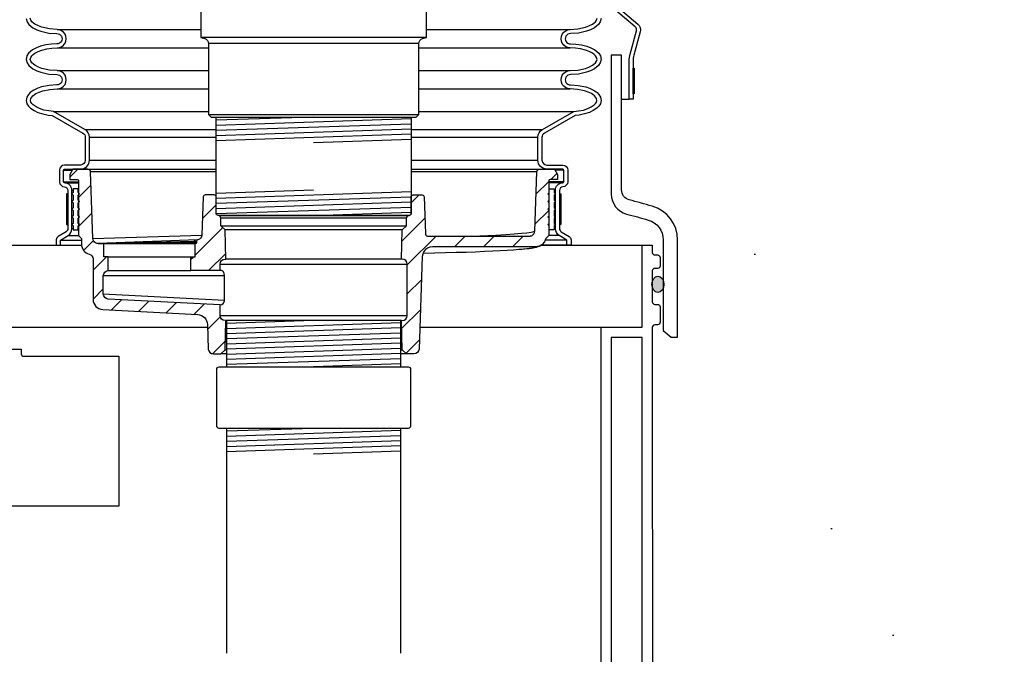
# Model space of a CAD drawing. Extents: x -169 to 6736, y -208 to 3022.
# Tile 516 of 656: x 6082 to 6106, y 395 to 410. Entities that reach past the tile are written whole.
import ezdxf

# ---------------------------------------------------------------- set-up
doc = ezdxf.new("R2010")
doc.units = 0
doc.header["$MEASUREMENT"] = 0
doc.header["$PDSIZE"] = 1
doc.layers.get('DEFPOINTS').update_dxf_attribs({"linetype": 'CONTINUOUS'})
for name, color, linetype in [('ADAPTOR', 3, 'CONTINUOUS'), ('DIM', 3, 'CONTINUOUS'), ('FRP-SUMP', 2, 'CONTINUOUS'), ('GALV-4-PIPE', 4, 'CONTINUOUS'), ('MULTI-PORT-SHROUD', 1, 'CONTINUOUS'), ('MULTI-PORT-SPILL-BUCKET', 1, 'CONTINUOUS'), ('MULTI-PORT-SPILL-BUCKET-HATCH', 7, 'CONTINUOUS'), ('MULTI-PORT-SPILL-BUCKET-SHROUD', 1, 'CONTINUOUS'), ('PEAGRAVEL-HATCH', 3, 'CONTINUOUS'), ('THREADED-ADAPTOR', 4, 'CONTINUOUS')]:
    doc.layers.add(name, color=color, linetype=linetype)
doc.styles.add('SIMPLEX', font='simplex')
doc.dimstyles.new('DIM64', dxfattribs={"dimscale": 64, "dimtxt": 0.09375, "dimasz": 0.09375, "dimexe": 0.0625, "dimexo": 0.0625, "dimgap": 0.046875, "dimtad": 1, "dimdec": 4, "dimzin": 3, "dimdsep": 46, "dimlunit": 4, "dimtxsty": 'SIMPLEX', "dimcen": 0, "dimclrd": 256, "dimclre": 256, "dimclrt": 256, "dimadec": 0, "dimazin": 0, "dimtfac": 1, "dimtdec": 4, "dimtmove": 0, "dimatfit": 3, "dimfxl": 1, "dimfrac": 2, "dimtolj": 1, "dimtzin": 0, "dimarcsym": 0})
pattern_1 = [(45, (-1748.55816, -784.51195), (-0.35355339, 0.35355339), [])]

# ---------------------------------------------------------------- blocks, each defined once
blk = doc.blocks.new('*D71')
at = {"layer": 'DEFPOINTS', "color": 0, "transparency": 16777216}
for p in [(5827.154, 410.007), (6443.911, 410.007), (5827.154, 136.516)]:
    blk.add_point(p, dxfattribs=at)
at = {"layer": 'DIM', "lineweight": -2, "transparency": 16777216}
for p, q in [((5827.154, 406.007), (5827.154, 132.516)), ((6443.911, 406.007), (6443.911, 132.516)), ((6437.911, 136.516), (5833.154, 136.516))]:
    blk.add_line(p, q, dxfattribs=at)
at = {"layer": 'DIM', "transparency": 16777216}
for points in [[(5833.154, 137.516), (5833.154, 135.516), (5827.154, 136.516)], [(6437.911, 137.516), (6437.911, 135.516), (6443.911, 136.516)]]:
    blk.add_solid(points, dxfattribs=at)
at = {"layer": 'DIM', "transparency": 16777216, "insert": (6135.532, 144.087), "char_height": 6, "attachment_point": 5, "style": 'SIMPLEX'}
blk.add_mtext('\\A1;51\'-4 3/4" (F.V. TANK SLAB)', dxfattribs=at)

msp = doc.modelspace()

# ---------------------------------------------------------------- hatches: boundary and pattern name
at = {"layer": 'FRP-SUMP'}
h = msp.add_hatch(color=256, dxfattribs=at)
edge = h.paths.add_edge_path()
edge.add_ellipse((6097.79057, 403.74985), major_axis=(0, 0.2), ratio=0.72085956, start_angle=282.678211, end_angle=431.031832)
edge.add_line((6097.65422, 403.81486), (6097.65422, 403.68484))
edge.add_ellipse((6097.79057, 403.74985), major_axis=(0, 0.2), ratio=0.72085956, start_angle=108.968168, end_angle=257.321789)
edge.add_line((6097.93122, 403.70595), (6097.93122, 403.79374))
at = {"layer": 'MULTI-PORT-SPILL-BUCKET-HATCH', "linetype": 'Continuous'}
h = msp.add_hatch(dxfattribs=at)
h.set_pattern_fill('LINE', color=256, scale=4, angle=45, style=0)
h.set_pattern_definition(pattern_1)
edge = h.paths.add_edge_path()
edge.add_arc((6087.24797, 402.993), 0.125, 180, 270, ccw=False)
edge.add_line((6087.12297, 402.993), (6087.12297, 403.25223))
edge.add_line((6087.12297, 403.25223), (6084.39812, 403.39289))
edge.add_arc((6084.40457, 403.51773), 0.125, 180, 267.044976, ccw=False)
edge.add_line((6084.27957, 403.51773), (6084.27957, 403.96143))
edge.add_arc((6084.40457, 403.96143), 0.125, 94.525391, 180, ccw=False)
edge.add_line((6084.3947, 404.08605), (6084.39462, 404.42521))
edge.add_line((6084.39462, 404.42521), (6084.29342, 404.42521))
edge.add_line((6084.29342, 404.42521), (6084.29342, 404.73841))
edge.add_line((6084.29342, 404.73841), (6084.15492, 404.73841))
edge.add_line((6084.15492, 404.73841), (6084.15492, 404.74374))
edge.add_line((6084.15492, 404.74374), (6084.15492, 404.7448))
edge.add_line((6084.15492, 404.7448), (6084.1219, 404.748))
edge.add_line((6084.1219, 404.748), (6084.09207, 404.75972))
edge.add_line((6084.09207, 404.75972), (6084.06544, 404.77783))
edge.add_line((6084.06544, 404.77783), (6084.04519, 404.8034))
edge.add_line((6084.04519, 404.8034), (6084.03135, 404.83323))
edge.add_line((6084.03135, 404.83323), (6084.02602, 404.86519))
edge.add_line((6084.02602, 404.86519), (6083.96958, 406.49445))
edge.add_arc((6083.90691, 406.49207), 0.06272, 2.173434, 90.189466)
edge.add_line((6083.9067, 406.55479), (6083.53917, 406.55479))
edge.add_line((6083.53917, 406.55479), (6083.46672, 406.43015))
edge.add_line((6083.46672, 406.43015), (6083.46672, 406.3055))
edge.add_line((6083.46672, 406.3055), (6083.64641, 406.3055))
edge.add_arc((6083.64605, 406.2739), 0.03161, -0.643124, 89.356876, ccw=False)
edge.add_line((6083.67766, 406.27354), (6083.67766, 404.93763))
edge.add_line((6083.67766, 404.93763), (6083.74797, 404.86732))
edge.add_line((6083.74797, 404.86732), (6083.74797, 404.72882))
edge.add_arc((6083.99725, 404.72882), 0.24929, 180, 255.438151)
edge.add_arc((6083.90455, 404.36655), 0.12467, -0.457939, 76.061689, ccw=False)
edge.add_line((6084.02922, 404.36555), (6084.02922, 403.38586))
edge.add_arc((6084.27922, 403.38586), 0.25, 180, 266.995515)
edge.add_line((6084.26611, 403.1362), (6086.57989, 403.01476))
edge.add_arc((6086.56679, 402.7651), 0.25, 1.999992, 86.995515, ccw=False)
edge.add_line((6086.81664, 402.77383), (6086.83751, 402.17614))
edge.add_arc((6086.96243, 402.1805), 0.125, 182, 270)
edge.add_line((6086.96243, 402.0555), (6087.14327, 402.0555))
edge.add_line((6087.14327, 402.0555), (6087.24613, 402.15836))
edge.add_line((6087.24613, 402.15836), (6087.26822, 402.868))
h = msp.add_hatch(dxfattribs=at)
h.set_pattern_fill('LINE', color=256, scale=4, angle=45, style=0)
h.set_pattern_definition([(45, (-1884.3607, -756.0172), (-0.35355339, 0.35355339), [])])
edge = h.paths.add_edge_path()
edge.add_line((6095.13072, 404.9382), (6095.06047, 404.868))
edge.add_line((6095.06047, 404.868), (6095.02939, 404.78864))
edge.add_line((6095.02939, 404.78864), (6094.97354, 404.72434))
edge.add_line((6094.97354, 404.72434), (6094.89941, 404.68255))
edge.add_line((6094.89941, 404.68255), (6094.81549, 404.66803))
edge.add_line((6094.81549, 404.66803), (6092.29937, 404.66803))
edge.add_line((6092.29937, 404.66803), (6092.23582, 404.65967))
edge.add_line((6092.23582, 404.65967), (6092.17671, 404.63569))
edge.add_line((6092.17671, 404.63569), (6092.12562, 404.59773))
edge.add_line((6092.12562, 404.59773), (6092.086, 404.54798))
edge.add_line((6092.086, 404.54798), (6092.06006, 404.48979))
edge.add_line((6092.06006, 404.48979), (6092.04953, 404.4266))
edge.add_line((6092.04953, 404.4266), (6091.97094, 402.17614))
edge.add_arc((6091.84601, 402.1805), 0.125, 270, 358, ccw=False)
edge.add_line((6091.84601, 402.0555), (6091.66517, 402.0555))
edge.add_line((6091.66517, 402.0555), (6091.56232, 402.15836))
edge.add_line((6091.56232, 402.15836), (6091.54022, 402.868))
edge.add_line((6091.54022, 402.868), (6091.56047, 402.868))
edge.add_arc((6091.56047, 402.993), 0.125, 270, 360)
edge.add_line((6091.68547, 402.993), (6091.68547, 404.243))
edge.add_arc((6091.56047, 404.243), 0.125, 0, 90)
edge.add_line((6091.56047, 404.368), (6091.54022, 404.368))
edge.add_line((6091.54022, 404.368), (6091.56242, 405.0809))
edge.add_line((6091.56242, 405.0809), (6091.66202, 405.1805))
edge.add_line((6091.66202, 405.1805), (6091.66202, 405.368))
edge.add_line((6091.66202, 405.368), (6091.69811, 405.4305))
edge.add_line((6091.69811, 405.4305), (6091.72922, 405.4305))
edge.add_arc((6091.72923, 405.4805), 0.05, 269.996427, 360.000659)
edge.add_line((6091.77922, 405.4805), (6091.77922, 405.88051))
edge.add_arc((6091.82922, 405.88051), 0.05, 89.996427, 180.000659, ccw=False)
edge.add_line((6091.82922, 405.9305), (6092.04344, 405.9305))
edge.add_arc((6092.04344, 405.88051), 0.05, 1.99832, 90.004096, ccw=False)
edge.add_line((6092.09341, 405.88225), (6092.12471, 404.98607))
edge.add_line((6092.12471, 404.98607), (6092.12516, 404.98047))
edge.add_line((6092.12516, 404.98047), (6092.12614, 404.97495))
edge.add_line((6092.12614, 404.97495), (6092.12919, 404.9653))
edge.add_line((6092.12919, 404.9653), (6092.13381, 404.95631))
edge.add_line((6092.13381, 404.95631), (6092.13988, 404.94822))
edge.add_line((6092.13988, 404.94822), (6092.1472, 404.94127))
edge.add_line((6092.1472, 404.94127), (6092.1556, 404.93565))
edge.add_line((6092.1556, 404.93565), (6092.16482, 404.9315))
edge.add_line((6092.16482, 404.9315), (6092.1746, 404.92898))
edge.add_line((6092.1746, 404.92898), (6092.18467, 404.92812))
edge.add_line((6092.18467, 404.92812), (6094.66418, 404.92812))
edge.add_line((6094.66418, 404.92812), (6094.67578, 404.92866))
edge.add_line((6094.67578, 404.92866), (6094.68728, 404.93027))
edge.add_line((6094.68728, 404.93027), (6094.70757, 404.93592))
edge.add_line((6094.70757, 404.93592), (6094.72665, 404.94486))
edge.add_line((6094.72665, 404.94486), (6094.74394, 404.95691))
edge.add_line((6094.74394, 404.95691), (6094.75898, 404.97167))
edge.add_line((6094.75898, 404.97167), (6094.77131, 404.98877))
edge.add_line((6094.77131, 404.98877), (6094.78062, 405.00769))
edge.add_line((6094.78062, 405.00769), (6094.78659, 405.02791))
edge.add_line((6094.78659, 405.02791), (6094.78911, 405.04884))
edge.add_line((6094.78911, 405.04884), (6094.83962, 406.49518))
edge.add_arc((6094.90208, 406.493), 0.0625, 90, 178, ccw=False)
edge.add_line((6094.90208, 406.5555), (6095.26955, 406.5555))
edge.add_line((6095.26955, 406.5555), (6095.34172, 406.4305))
edge.add_line((6095.34172, 406.4305), (6095.34172, 406.3055))
edge.add_line((6095.34172, 406.3055), (6095.16197, 406.3055))
edge.add_arc((6095.16197, 406.27425), 0.03125, 90, 180)
edge.add_line((6095.13072, 406.27425), (6095.13072, 404.9382))
h = msp.add_hatch(dxfattribs=at)
h.set_pattern_fill('LINE', color=256, scale=4, angle=45, style=0)
h.set_pattern_definition(pattern_1)
h.paths.add_polyline_path([(6087.24603, 405.0809), (6087.14642, 405.1805), (6087.14642, 405.368), (6087.11034, 405.4305), (6087.07922, 405.4305, -0.4142352), (6087.02922, 405.4805), (6087.02922, 405.88051, 0.4142352), (6086.97922, 405.9305), (6086.76501, 405.9305, 0.40405554), (6086.71504, 405.88225), (6086.68298, 404.96434, -0.37830961), (6086.56614, 404.82968, 0.30262283), (6086.54693, 404.80084), (6086.54693, 404.7686, -0.41421356), (6086.51568, 404.73735), (6086.51568, 404.42521), (6086.41447, 404.42521), (6086.41439, 404.08605), (6087.12297, 404.08643), (6087.12297, 404.243, -0.41421356), (6087.24797, 404.368), (6087.26822, 404.368)])
at = {"layer": 'PEAGRAVEL-HATCH'}
h = msp.add_hatch(dxfattribs=at)
h.set_pattern_fill('AR-SAND', color=256, scale=7.5, style=0)
h.set_pattern_definition([(37.5, (6102.004, 397.787), (-0.4725, 14.451), [0, -11.4, 0, -12.75, 0, -12.1875]), (7.5, (6102.004, 397.787), (13.273, 21.166), [0, -6.15, 0, -10.275, 0, -3.9375]), (327.5, (6092.779, 397.787), (23.356, 0.0424), [0, -3.75, 0, -13.5, 0, -17.625]), (317.5, (6092.78, 397.787), (22.546, 6.583), [0, -1.875, 0, -8.85, 0, -10.125])])
h.paths.add_polyline_path([(6121.58181, 412.74358), (6121.58181, 414.00736), (6102.02592, 414.00736), (6102.02592, 413.90406), (6102.00422, 410.75736), (6102.00422, 397.78672), (6121.58181, 397.78672)])
h = msp.add_hatch(dxfattribs=at)
h.set_pattern_fill('AR-SAND', color=256, scale=7.5, style=0)
h.set_pattern_definition([(37.5, (6100.141, 404.474), (-0.472, 14.451), [0, -11.4, 0, -12.75, 0, -12.1875]), (7.5, (6100.14, 404.474), (13.273, 21.166), [0, -6.15, 0, -10.275, 0, -3.9375]), (327.5, (6090.916, 404.474), (23.356, 0.042), [0, -3.75, 0, -13.5, 0, -17.625]), (317.5, (6090.916, 404.474), (22.546, 6.583), [0, -1.875, 0, -8.85, 0, -10.125])])
edge = h.paths.add_edge_path()
edge.add_line((6102.00422, 410.75736), (6101.92952, 410.75736))
edge.add_line((6101.92952, 410.75736), (6096.60238, 410.75736))
edge.add_arc((6096.78967, 410.76619), 0.1875, 182.701543, 229.999905)
edge.add_line((6096.66915, 410.62256), (6097.29961, 410.09354))
edge.add_arc((6097.17909, 409.9499), 0.1875, -15.380859, 49.999905, ccw=False)
edge.add_line((6097.35987, 409.90017), (6097.20338, 409.33129))
edge.add_arc((6097.68547, 409.19867), 0.5, 164.619141, 180)
edge.add_line((6097.18547, 409.19867), (6097.18547, 409.01619))
edge.add_line((6097.18547, 409.01619), (6097.21547, 409.01619))
edge.add_line((6097.21547, 409.01619), (6097.21547, 408.39119))
edge.add_line((6097.21547, 408.39119), (6097.18547, 408.39119))
edge.add_line((6097.18547, 408.39119), (6097.18547, 408.26619))
edge.add_line((6097.18547, 408.26619), (6097.09172, 408.26619))
edge.add_line((6097.09172, 408.26619), (6096.90422, 408.26619))
edge.add_line((6096.90422, 408.26619), (6096.90422, 406.05086))
edge.add_arc((6097.15422, 406.05086), 0.25, 180, 255.010102)
edge.add_arc((6085.09335, 361.00728), 46.38034, 74.292665, 75.010114, ccw=False)
edge.add_arc((6097.4195, 404.83739), 0.85, 0, 74.292653, ccw=False)
edge.add_line((6098.2695, 404.83739), (6098.2695, 402.62373))
edge.add_line((6098.2695, 402.62373), (6098.26963, 402.46304))
edge.add_line((6098.26963, 402.46304), (6098.11101, 402.46304))
edge.add_line((6098.11101, 402.46304), (6097.9195, 402.62373))
edge.add_line((6097.9195, 402.62373), (6097.9195, 403.66034))
edge.add_ellipse((6097.79057, 403.74985), major_axis=(0, 0.2), ratio=0.72085956, start_angle=108.968168, end_angle=243.414993, ccw=False)
edge.add_line((6097.65422, 403.67341), (6097.65422, 403.32673))
edge.add_arc((6097.72108, 403.33121), 0.06701, 183.83352, 271.586914)
edge.add_line((6097.72293, 403.26423), (6097.78172, 403.26423))
edge.add_arc((6097.78172, 403.20173), 0.0625, 0, 90, ccw=False)
edge.add_line((6097.84422, 403.20173), (6097.84422, 402.82673))
edge.add_arc((6097.78172, 402.82673), 0.0625, -90, 0, ccw=False)
edge.add_line((6097.78172, 402.76423), (6097.71422, 402.76423))
edge.add_arc((6097.71422, 402.70423), 0.06, 90, 180.020228)
edge.add_line((6097.65422, 402.70421), (6097.65596, 397.78672))
edge.add_line((6097.65596, 397.78672), (6102.00422, 397.78672))
edge.add_line((6102.00422, 397.78672), (6102.00422, 410.75736))
h = msp.add_hatch(dxfattribs=at)
h.set_pattern_fill('AR-SAND', color=256, scale=7.5, style=0)
h.set_pattern_definition([(37.5, (6103.111, 351.516), (-0.4725, 14.4512), [0, -11.4, 0, -12.75, 0, -12.1875]), (7.5, (6103.111, 351.516), (13.2733, 21.166), [0, -6.15, 0, -10.275, 0, -3.9375]), (327.5, (6093.886, 351.516), (23.356, 0.0424), [0, -3.75, 0, -13.5, 0, -17.625]), (317.5, (6093.886, 351.516), (22.546, 6.5826), [0, -1.875, 0, -8.85, 0, -10.125])])
h.paths.add_polyline_path([(6128.65422, 409.69624), (6124.4679, 409.69624), (6124.4679, 403.79544), (6124.7457, 403.79544), (6124.7457, 400.01755), (6124.4679, 400.01755), (6124.4679, 374.25844, -0.41421356), (6120.4679, 370.25844), (6105.35699, 370.25844), (6105.35699, 369.86125), (6105.17136, 369.86125), (6105.17136, 369.90728), (6104.61448, 369.90728), (6104.61448, 369.86125), (6104.10384, 369.82554), (6104.10384, 369.41265), (6103.98009, 369.41265), (6103.98009, 368.51547), (6103.36134, 368.51547), (6103.36134, 359.01592, 0.41421356), (6103.11134, 358.76592), (6103.11134, 357.76592), (6103.9948, 357.76592), (6104.23133, 357.76592), (6103.4948, 356.45069), (6103.4948, 356.05233, -0.41421356), (6103.2448, 355.80233), (6103.11134, 355.80233), (6103.11134, 351.51592), (6110.90422, 351.51592), (6111.90422, 353.51592), (6112.86617, 353.51592), (6112.86617, 359.04592, -0.41421356), (6118.86617, 365.04592), (6127.75502, 365.04592), (6127.75502, 365.39672, 0.41421356), (6128.40422, 366.04592), (6128.65422, 366.04592)])
h = msp.add_hatch(dxfattribs=at)
h.set_pattern_fill('AR-SAND', color=256, scale=7.5, style=0)
h.set_pattern_definition([(37.5, (6097.656, 381.764), (-0.4725, 14.451), [0, -11.4, 0, -12.75, 0, -12.1875]), (7.5, (6097.656, 381.764), (13.273, 21.166), [0, -6.15, 0, -10.275, 0, -3.9375]), (327.5, (6088.431, 381.764), (23.356, 0.0424), [0, -3.75, 0, -13.5, 0, -17.625]), (317.5, (6088.43, 381.764), (22.546, 6.583), [0, -1.875, 0, -8.85, 0, -10.125])])
h.paths.add_polyline_path([(6123.4679, 397.78672), (6097.65596, 397.78672), (6097.6577, 392.8692, -0.00822165), (6101.86745, 391.0267, -0.33671624), (6103.11134, 389.38903), (6103.11134, 381.7636), (6123.4679, 381.7636)])

# ---------------------------------------------------------------- linework, layer by layer
at = {"layer": 'ADAPTOR', "color": 7}
for p, q in [((6092.15422, 409.76546), (6086.65422, 409.76546)), ((6091.96726, 409.61495), (6086.84172, 409.61495)), ((6086.84183, 407.89025), (6091.96683, 407.89025))]:
    msp.add_line(p, q, dxfattribs=at)
at = {"layer": 'ADAPTOR', "linetype": 'Continuous'}
msp.add_lwpolyline([(6086.65422, 410.39046), (6086.65422, 409.76546), (6086.74927, 409.73983, -0.33899174), (6086.84172, 409.61914), (6086.84183, 407.89025), (6086.90433, 407.82775), (6091.90412, 407.82775), (6091.96662, 407.89025), (6091.96672, 409.61914, -0.33899174), (6092.05918, 409.73983), (6092.15422, 409.76546), (6092.15422, 410.39046)], format="xyb", dxfattribs=at)
at = {"layer": 'FRP-SUMP', "color": 7, "linetype": 'Continuous'}
for p, q in [((6078.94714, 404.70423), (6083.74918, 404.70423)), ((6094.94714, 404.70423), (6097.40422, 404.70423)), ((6081.78444, 402.70423), (6086.81907, 402.70423)), ((6091.98938, 402.70423), (6096.40422, 402.70423))]:
    msp.add_line(p, q, dxfattribs=at)
at = {"layer": 'FRP-SUMP'}
msp.add_lwpolyline([(6097.5546, 405.31879, -0.33616492), (6097.9195, 404.83739), (6097.9195, 402.62373), (6098.11101, 402.46304), (6098.26963, 402.46304), (6098.2695, 402.62373), (6098.2695, 404.83739, 0.33616492), (6097.64917, 405.65577, 0.00312802), (6097.08956, 405.80937, -0.33950342), (6096.90422, 406.05086), (6096.90422, 409.33373), (6096.6545, 409.33373), (6096.6545, 405.94679, 0.33985649), (6097.02578, 405.46364, -0.00350371)], format="xyb", close=True, dxfattribs=at)
for points in [[(6096.40422, 392.56372), (6096.40422, 402.70423), (6097.40422, 402.70423), (6097.40422, 404.70423), (6097.65422, 404.70423), (6097.65422, 404.52736, 0.41421356), (6097.71422, 404.46736), (6097.78422, 404.46736, -0.41421356), (6097.84422, 404.40736), (6097.84422, 404.20173, -0.41421356), (6097.78172, 404.13923), (6097.71922, 404.13923, 0.38676832), (6097.65422, 404.07673), (6097.65422, 403.32673, 0.38676832), (6097.71922, 403.26423), (6097.78172, 403.26423, -0.41421356), (6097.84422, 403.20173), (6097.84422, 402.82673, -0.41421356), (6097.78172, 402.76423), (6097.71422, 402.76423, 0.41421356), (6097.65422, 402.70423), (6097.6577, 392.8692, -0.00822165)], [(6097.40422, 392.65125), (6097.40422, 402.45423), (6096.65422, 402.45423), (6096.65422, 392.73401, -0.01036772)]]:
    msp.add_lwpolyline(points, format="xyb", dxfattribs=at)
at = {"layer": 'FRP-SUMP', "linetype": 'Continuous'}
msp.add_lwpolyline([(6082.27922, 402.16936), (6082.27922, 402.0621, 0.41421356), (6082.34172, 401.9996), (6084.65403, 401.9996), (6084.65403, 398.3496), (6078.15442, 398.3496), (6078.15442, 401.9996), (6080.46672, 401.9996, 0.41421356), (6080.52922, 402.0621), (6080.52922, 402.16936)], format="xyb", close=True, dxfattribs=at)
at = {"layer": 'FRP-SUMP'}
msp.add_ellipse((6097.79057, 403.74985), major_axis=(0, 0.2), ratio=0.72085956, dxfattribs=at)
at = {"layer": 'GALV-4-PIPE', "color": 7}
for p, q in [((6089.40422, 407.82775), (6087.02922, 407.74775)), ((6091.77922, 407.78268), (6087.02922, 407.62268)), ((6091.77922, 407.65761), (6087.02922, 407.49761)), ((6091.77922, 407.53253), (6087.02922, 407.37254)), ((6091.77922, 407.40746), (6087.02922, 407.24747)), ((6091.77922, 407.28239), (6089.40422, 407.2024)), ((6087.02922, 405.97586), (6089.40422, 406.05586)), ((6087.02922, 405.85079), (6091.77922, 406.01078)), ((6087.02922, 405.72572), (6091.77922, 405.88571)), ((6087.02922, 405.60065), (6091.77922, 405.76064)), ((6087.02922, 405.47558), (6091.77922, 405.63557)), ((6089.40422, 405.4305), (6091.77922, 405.5105)), ((6089.40422, 400.24237), (6087.27922, 400.17079)), ((6091.52922, 400.18887), (6087.27922, 400.04572)), ((6091.52922, 400.0638), (6087.27922, 399.92065)), ((6091.52922, 399.93873), (6087.27922, 399.79558)), ((6091.52922, 399.81366), (6087.27922, 399.6705)), ((6091.52922, 399.68859), (6089.40422, 399.61701))]:
    msp.add_line(p, q, dxfattribs=at)
at = {"layer": 'GALV-4-PIPE', "linetype": 'Continuous'}
msp.add_lwpolyline([(6087.02922, 405.47738), (6087.02922, 407.82775), (6091.77922, 407.82775), (6091.77922, 405.47738, -0.41421356), (6091.73235, 405.4305), (6087.0761, 405.4305, -0.41421356)], format="xyb", close=True, dxfattribs=at)
at = {"layer": 'GALV-4-PIPE'}
msp.add_lwpolyline([(6091.52922, 394.76388), (6091.52922, 400.24237), (6087.27922, 400.24237), (6087.27922, 394.76388)], dxfattribs=at)
at = {"layer": 'MULTI-PORT-SHROUD', "color": 7}
msp.add_line((6096.90422, 408.26619), (6097.09172, 408.26619), dxfattribs=at)
at = {"layer": 'MULTI-PORT-SHROUD', "color": 1, "linetype": 'Continuous'}
for points in [[(6097.20338, 409.33129, 0.06721269), (6097.18547, 409.19867), (6097.18547, 408.26619), (6097.09172, 408.26619), (6097.09172, 409.19867, -0.06721269), (6097.11299, 409.35616), (6097.26948, 409.92504, 0.29327737), (6097.23935, 410.02172), (6096.60889, 410.55074, -0.46630694)], [(6096.66915, 410.62256), (6097.29961, 410.09354, -0.29327778), (6097.35987, 409.90017), (6097.20338, 409.33129)]]:
    msp.add_lwpolyline(points, format="xyb", dxfattribs=at)
at = {"layer": 'MULTI-PORT-SHROUD', "color": 7, "linetype": 'Continuous'}
msp.add_lwpolyline([(6097.18547, 408.39119), (6097.18547, 409.01619), (6097.21547, 409.01619), (6097.21547, 408.39119)], close=True, dxfattribs=at)
at = {"layer": 'MULTI-PORT-SPILL-BUCKET', "color": 7, "linetype": 'Continuous'}
for p, q in [((6083.31235, 406.53268), (6083.52572, 406.53268)), ((6083.32918, 406.5555), (6087.02922, 406.5555)), ((6087.02922, 406.49519), (6083.96883, 406.49519)), ((6091.77922, 406.5555), (6095.47926, 406.5555)), ((6094.83962, 406.49519), (6091.77922, 406.49519)), ((6083.31235, 406.25143), (6083.67772, 406.25143)), ((6083.33864, 406.22638), (6083.67772, 406.22638)), ((6083.66922, 406.0805), (6083.67772, 406.0805)), ((6083.66922, 405.92425), (6083.67772, 405.92425)), ((6083.66922, 405.73675), (6083.67772, 405.73675)), ((6083.66922, 405.54925), (6083.67772, 405.54925)), ((6087.12138, 405.4305), (6091.69811, 405.4305)), ((6083.66922, 405.36175), (6083.67772, 405.36175)), ((6083.66922, 405.17425), (6083.67772, 405.17425)), ((6087.14642, 405.368), (6091.66202, 405.368)), ((6087.1573, 405.1805), (6091.66202, 405.1805)), ((6083.66922, 405.0805), (6083.67772, 405.0805)), ((6084.0259, 404.86858), (6086.68254, 404.95222)), ((6091.56242, 405.0809), (6087.24603, 405.0809)), ((6086.57716, 404.83207), (6084.15492, 404.7448)), ((6087.12297, 404.243), (6091.68547, 404.243)), ((6091.54022, 404.368), (6087.26822, 404.368)), ((6087.2286, 403.96179), (6084.27957, 403.96179)), ((6087.2286, 403.36174), (6084.27962, 403.51397)), ((6087.12297, 402.993), (6091.68547, 402.993)), ((6091.54022, 402.868), (6087.26822, 402.868)), ((6087.27922, 402.0555), (6087.14327, 402.0555)), ((6087.24613, 402.15836), (6087.27922, 402.15836)), ((6091.52922, 402.15836), (6091.56232, 402.15836)), ((6091.66517, 402.0555), (6091.52922, 402.0555))]:
    msp.add_line(p, q, dxfattribs=at)
at = {"layer": 'MULTI-PORT-SPILL-BUCKET', "color": 2, "linetype": 'Continuous'}
for p, q in [((6095.13922, 405.36175), (6095.13072, 405.36175)), ((6095.13922, 405.17425), (6095.13072, 405.17425)), ((6095.06047, 404.868), (6095.06052, 404.868))]:
    msp.add_line(p, q, dxfattribs=at)
at = {"layer": 'MULTI-PORT-SPILL-BUCKET', "linetype": 'Continuous'}
for p, q in [((6084.39462, 404.42521), (6086.41447, 404.42521)), ((6084.3947, 404.08605), (6086.41439, 404.08555))]:
    msp.add_line(p, q, dxfattribs=at)
for points in [[(6087.24797, 402.868, -0.41421356), (6087.12297, 402.993), (6087.12297, 403.25223), (6084.39812, 403.39289, -0.39918704), (6084.27957, 403.51773), (6084.27957, 403.96143, -0.3912647), (6084.3947, 404.08605), (6084.39462, 404.42521), (6084.29342, 404.42521), (6084.29342, 404.73841), (6084.15492, 404.73841), (6084.15492, 404.74374), (6084.15492, 404.7448), (6084.1219, 404.748), (6084.09207, 404.75972), (6084.06544, 404.77783), (6084.04519, 404.8034), (6084.03135, 404.83323), (6084.02602, 404.86519), (6083.96958, 406.49445, 0.4041076), (6083.9067, 406.55479), (6083.53917, 406.55479), (6083.46672, 406.43015), (6083.46672, 406.3055), (6083.64641, 406.3055, -0.41421356), (6083.67766, 406.27354), (6083.67766, 404.93763), (6083.74797, 404.86732), (6083.74797, 404.72882, 0.34158774), (6083.93458, 404.48755, -0.34686572), (6084.02922, 404.36555), (6084.02922, 403.38586, 0.39893686), (6084.26611, 403.1362), (6086.57989, 403.01476, -0.38885624), (6086.81664, 402.77383), (6086.83751, 402.17614, 0.40402623), (6086.96243, 402.0555), (6087.14327, 402.0555), (6087.24613, 402.15836), (6087.26822, 402.868)], [(6095.13072, 404.9382), (6095.06047, 404.868), (6095.02939, 404.78864), (6094.97354, 404.72434), (6094.89941, 404.68255), (6094.81549, 404.66803), (6092.29937, 404.66803), (6092.23582, 404.65967), (6092.17671, 404.63569), (6092.12562, 404.59773), (6092.086, 404.54798), (6092.06006, 404.48979), (6092.04953, 404.4266), (6091.97094, 402.17614, -0.40402623), (6091.84601, 402.0555), (6091.66517, 402.0555), (6091.56232, 402.15836), (6091.54022, 402.868), (6091.56047, 402.868, 0.41421356), (6091.68547, 402.993), (6091.68547, 404.243, 0.41421356), (6091.56047, 404.368), (6091.54022, 404.368), (6091.56242, 405.0809), (6091.66202, 405.1805), (6091.66202, 405.368), (6091.69811, 405.4305), (6091.72922, 405.4305, 0.4142352), (6091.77922, 405.4805), (6091.77922, 405.88051, -0.4142352), (6091.82922, 405.9305), (6092.04344, 405.9305, -0.40405554), (6092.09341, 405.88225), (6092.12471, 404.98607), (6092.12516, 404.98047), (6092.12614, 404.97495), (6092.12919, 404.9653), (6092.13381, 404.95631), (6092.13988, 404.94822), (6092.1472, 404.94127), (6092.1556, 404.93565), (6092.16482, 404.9315), (6092.1746, 404.92898), (6092.18467, 404.92812), (6094.66418, 404.92812), (6094.67578, 404.92866), (6094.68728, 404.93027), (6094.70757, 404.93592), (6094.72665, 404.94486), (6094.74394, 404.95691), (6094.75898, 404.97167), (6094.77131, 404.98877), (6094.78062, 405.00769), (6094.78659, 405.02791), (6094.78911, 405.04884), (6094.83962, 406.49518, -0.40402623), (6094.90208, 406.5555), (6095.26955, 406.5555), (6095.34172, 406.4305), (6095.34172, 406.3055), (6095.16197, 406.3055, 0.41421356), (6095.13072, 406.27425), (6095.13072, 404.9382)], [(6087.12297, 404.08643), (6087.12297, 404.243, -0.41421356), (6087.24797, 404.368), (6087.26822, 404.368), (6087.24603, 405.0809), (6087.14642, 405.1805), (6087.14642, 405.368), (6087.11034, 405.4305), (6087.07922, 405.4305, -0.4142352), (6087.02922, 405.4805), (6087.02922, 405.88051, 0.4142352), (6086.97922, 405.9305), (6086.76501, 405.9305, 0.40405554), (6086.71504, 405.88225), (6086.68257, 404.95261, -0.32549852), (6086.57948, 404.83215), (6086.57716, 404.83207, 0.4046463), (6086.54693, 404.80084), (6086.54693, 404.7686, -0.41421356), (6086.51568, 404.73735), (6084.29342, 404.73841)], [(6087.12297, 403.25223, 0.39700702), (6087.2286, 403.36174), (6087.2286, 403.96179), (6087.2286, 403.97351), (6087.22647, 403.99482), (6087.22221, 404.01506), (6087.21475, 404.0353), (6087.20623, 404.05234), (6087.19664, 404.06726), (6087.18599, 404.07791), (6087.17427, 404.0843), (6087.16255, 404.08643), (6087.12297, 404.08643), (6086.41439, 404.08605), (6086.41447, 404.42521), (6086.51568, 404.42521), (6086.51568, 404.73735)]]:
    msp.add_lwpolyline(points, format="xyb", dxfattribs=at)
at = {"layer": 'MULTI-PORT-SPILL-BUCKET', "color": 2, "linetype": 'Continuous'}
for points in [[(6083.66922, 405.36175), (6083.70047, 405.393), (6083.66922, 405.42425), (6083.66922, 405.54925), (6083.70047, 405.5805), (6083.66922, 405.61175), (6083.66922, 405.73675), (6083.70047, 405.768), (6083.66922, 405.79925), (6083.66922, 405.92425), (6083.70047, 405.9555), (6083.66922, 405.98675), (6083.66922, 406.0805), (6083.54422, 406.0805), (6083.54422, 405.98675), (6083.51297, 405.9555), (6083.54422, 405.92425), (6083.54422, 405.79925), (6083.51297, 405.768), (6083.54422, 405.73675), (6083.54422, 405.61175), (6083.51297, 405.5805), (6083.54422, 405.54925), (6083.54422, 405.42425), (6083.51297, 405.393), (6083.54422, 405.36175), (6083.54422, 405.23675), (6083.51297, 405.2055), (6083.54422, 405.17425), (6083.54422, 405.0805), (6083.66922, 405.0805), (6083.66922, 405.17425), (6083.70047, 405.2055), (6083.66922, 405.23675)], [(6095.13922, 405.36175), (6095.10797, 405.393), (6095.13922, 405.42425), (6095.13922, 405.54925), (6095.10797, 405.5805), (6095.13922, 405.61175), (6095.13922, 405.73675), (6095.10797, 405.768), (6095.13922, 405.79925), (6095.13922, 405.92425), (6095.10797, 405.9555), (6095.13922, 405.98675), (6095.13922, 406.0805), (6095.26422, 406.0805), (6095.26422, 405.98675), (6095.29547, 405.9555), (6095.26422, 405.92425), (6095.26422, 405.79925), (6095.29547, 405.768), (6095.26422, 405.73675), (6095.26422, 405.61175), (6095.29547, 405.5805), (6095.26422, 405.54925), (6095.26422, 405.42425), (6095.29547, 405.393), (6095.26422, 405.36175), (6095.26422, 405.23675), (6095.29547, 405.2055), (6095.26422, 405.17425), (6095.26422, 405.0805), (6095.13922, 405.0805), (6095.13922, 405.17425), (6095.10797, 405.2055), (6095.13922, 405.23675)]]:
    msp.add_lwpolyline(points, close=True, dxfattribs=at)
at = {"layer": 'MULTI-PORT-SPILL-BUCKET', "color": 7, "linetype": 'Continuous'}
for points in [[(6094.78889, 405.04702), (6094.76414, 405.03149), (6094.7013, 405.01612), (6094.60108, 405.00098), (6094.46435, 404.98623), (6094.29116, 404.97194), (6094.08256, 404.95814), (6093.84095, 404.94498), (6093.45227, 404.92816)], [(6086.54693, 404.80084), (6086.48876, 404.79893), (6084.15492, 404.73841)], [(6086.54693, 404.7686), (6086.48869, 404.7686), (6084.29342, 404.73841)], [(6094.81364, 404.66796), (6094.81477, 404.66623), (6094.78792, 404.65033), (6094.72141, 404.63412), (6094.61602, 404.61816), (6094.51962, 404.60725), (6094.40452, 404.59656), (6094.27113, 404.58613), (6094.11994, 404.57601), (6093.95151, 404.56623), (6093.76644, 404.55682), (6093.56541, 404.54781), (6093.34917, 404.53925), (6093.1185, 404.53116), (6092.87425, 404.52357), (6092.6173, 404.5165), (6092.3486, 404.51), (6092.06913, 404.50407)], [(6094.97354, 404.72434), (6094.96297, 404.71606), (6094.94623, 404.70355), (6094.93079, 404.69359), (6094.91412, 404.68423), (6094.89898, 404.67685), (6094.88123, 404.66929), (6094.86492, 404.66326), (6094.84325, 404.65631), (6094.8223, 404.65057), (6094.78702, 404.64242), (6094.75037, 404.63533), (6094.70904, 404.62839), (6094.66204, 404.62189), (6094.65436, 404.62096), (6094.64743, 404.61999), (6094.63127, 404.61851), (6094.61602, 404.61816)], [(6094.64743, 404.61999), (6094.6218, 404.61684), (6094.59506, 404.61374), (6094.53775, 404.60758), (6094.4744, 404.60158), (6094.44793, 404.59933), (6094.40452, 404.59656)]]:
    msp.add_lwpolyline(points, dxfattribs=at)
msp.add_lwpolyline([(6086.5213, 404.83024), (6086.51898, 404.83016, 0.4046463), (6086.48876, 404.79893), (6086.48869, 404.7686, -0.41421356), (6086.45744, 404.73735)], format="xyb", dxfattribs=at)
at = {"layer": 'MULTI-PORT-SPILL-BUCKET-SHROUD', "color": 7, "linetype": 'Continuous'}
for p, q in [((6083.15176, 409.96081), (6086.65422, 409.96081)), ((6092.15422, 409.96081), (6095.65669, 409.96081)), ((6083.15176, 409.51081), (6086.84173, 409.51081)), ((6091.96672, 409.51081), (6095.65669, 409.51081)), ((6083.15176, 408.96081), (6086.84176, 408.96081)), ((6091.96668, 408.96081), (6095.65668, 408.96081)), ((6083.15176, 408.51081), (6086.84179, 408.51081)), ((6091.96666, 408.51081), (6095.65668, 408.51081)), ((6083.06562, 407.96347), (6086.84182, 407.96347)), ((6091.96662, 407.96347), (6095.74283, 407.96347)), ((6083.83194, 407.52324), (6087.02922, 407.52324)), ((6083.94172, 407.33357), (6087.02922, 407.33357)), ((6091.77922, 407.52324), (6094.97651, 407.52324)), ((6091.77922, 407.33357), (6094.86672, 407.33357)), ((6083.94172, 406.77643), (6087.02922, 406.77643)), ((6091.77922, 406.77643), (6094.86672, 406.77643)), ((6095.4961, 406.53268), (6095.28273, 406.53268)), ((6095.4961, 406.25143), (6095.13072, 406.25143)), ((6095.46981, 406.22638), (6095.13072, 406.22638)), ((6083.51422, 406.03926), (6083.54422, 406.03926)), ((6083.66922, 405.98675), (6083.6777, 405.98675)), ((6095.13922, 406.0805), (6095.13072, 406.0805)), ((6095.13922, 405.98675), (6095.13074, 405.98675)), ((6095.29422, 406.03926), (6095.26422, 406.03926)), ((6083.66922, 405.79925), (6083.67772, 405.79925)), ((6095.13922, 405.79925), (6095.13072, 405.79925)), ((6083.66922, 405.61175), (6083.67772, 405.61175)), ((6083.66922, 405.42425), (6083.67772, 405.42425)), ((6095.13922, 405.61175), (6095.13072, 405.61175)), ((6095.13922, 405.42425), (6095.13072, 405.42425)), ((6083.41425, 405.2055), (6083.40922, 405.2055)), ((6083.66922, 405.23675), (6083.67772, 405.23675)), ((6095.13922, 405.23675), (6095.13072, 405.23675)), ((6095.3942, 405.2055), (6095.39922, 405.2055)), ((6083.42278, 404.94331), (6083.67772, 404.94331)), ((6083.51422, 405.10787), (6083.54422, 405.10787)), ((6095.13922, 405.0805), (6095.13072, 405.0805)), ((6095.38566, 404.94331), (6095.13072, 404.94331)), ((6095.29422, 405.10787), (6095.26422, 405.10787)), ((6083.23422, 404.83082), (6083.74797, 404.83082)), ((6083.23422, 404.7055), (6083.74906, 404.7055)), ((6095.57422, 404.7055), (6094.94884, 404.7055)), ((6095.57422, 404.83082), (6095.04591, 404.83082))]:
    msp.add_line(p, q, dxfattribs=at)
at = {"layer": 'MULTI-PORT-SPILL-BUCKET-SHROUD', "color": 1, "linetype": 'Continuous'}
for points in [[(6082.39873, 410.23029), (6082.42273, 410.14439), (6082.46605, 410.08316), (6082.51249, 410.03936), (6082.56179, 410.00401), (6082.65666, 409.95377), (6082.7573, 409.91663), (6082.95207, 409.8737), (6083.14896, 409.86077, -1.01877171), (6083.14991, 409.61082), (6083.01721, 409.60507), (6082.88319, 409.58637), (6082.75117, 409.553), (6082.65149, 409.51563), (6082.55659, 409.46427), (6082.50726, 409.42801), (6082.46083, 409.38253), (6082.41837, 409.31827), (6082.39873, 409.23028), (6082.42274, 409.14439), (6082.46605, 409.08316), (6082.5125, 409.03936), (6082.56179, 409.00401), (6082.65666, 408.95377), (6082.75731, 408.91663), (6082.95208, 408.8737), (6083.14896, 408.86077, -1.0221364), (6083.14909, 408.61083), (6082.96196, 408.59911), (6082.77596, 408.56052), (6082.68083, 408.52795), (6082.59083, 408.4849), (6082.54398, 408.4557), (6082.49949, 408.4212), (6082.45598, 408.37692), (6082.41654, 408.31423), (6082.40023, 408.23078), (6082.42033, 408.14936), (6082.46041, 408.08945), (6082.50568, 408.04487), (6082.59256, 407.98526), (6082.68576, 407.94178), (6082.80875, 407.90179), (6082.9337, 407.87658), (6083.03421, 407.86618), (6083.78213, 407.43653, -0.26853007), (6083.84172, 407.33357), (6083.84172, 406.77643, -0.41421356), (6083.72297, 406.65768), (6083.33381, 406.65768, 0.38409502), (6083.21235, 406.53622), (6083.21235, 406.24785, 0.38057787), (6083.33228, 406.12659, -0.39570541), (6083.41422, 406.03926), (6083.41422, 405.10732, -0.26412454), (6083.37108, 405.0289), (6083.18299, 404.9167, 0.26412454), (6083.13422, 404.83437), (6083.13422, 404.7055), (6083.23422, 404.7055), (6083.23422, 404.83082)], [(6083.23422, 404.83082), (6083.42278, 404.94331, 0.26412454), (6083.51422, 405.10787), (6083.51422, 406.03926, 0.39570541), (6083.33864, 406.22638, -0.36364842), (6083.31235, 406.25143), (6083.31235, 406.53268, -0.35077115), (6083.33735, 406.55768), (6083.72297, 406.55768, 0.41421356), (6083.94172, 406.77643), (6083.94172, 407.33357, 0.26853007), (6083.83194, 407.52324), (6083.06562, 407.96347), (6082.94877, 407.97556), (6082.83418, 407.99867), (6082.7225, 408.03499), (6082.64232, 408.07239), (6082.56955, 408.12232), (6082.53785, 408.15354), (6082.51321, 408.19037), (6082.50261, 408.23329), (6082.51111, 408.27676), (6082.53487, 408.31453), (6082.5661, 408.34631), (6082.60121, 408.37354), (6082.639, 408.39709), (6082.71873, 408.43523), (6082.80241, 408.46388), (6082.97531, 408.49975), (6083.15176, 408.51081, 1.00000067), (6083.15176, 408.96081), (6082.9662, 408.97298), (6082.78551, 409.01281), (6082.69756, 409.04527), (6082.61457, 409.08922), (6082.57622, 409.11671), (6082.54193, 409.14906), (6082.51439, 409.188), (6082.5018, 409.23301), (6082.51196, 409.27852), (6082.5384, 409.31853), (6082.57218, 409.35162), (6082.61026, 409.37961), (6082.69304, 409.4244), (6082.78107, 409.45741), (6082.90241, 409.48808), (6083.02631, 409.50537), (6083.15176, 409.51081, 1.00000067), (6083.15176, 409.96081), (6082.96619, 409.97298), (6082.78551, 410.01281), (6082.69755, 410.04527), (6082.61456, 410.08922), (6082.57622, 410.11671), (6082.54192, 410.14906), (6082.51438, 410.188), (6082.5018, 410.23301)]]:
    msp.add_lwpolyline(points, format="xyb", dxfattribs=at)
at = {"layer": 'MULTI-PORT-SPILL-BUCKET-SHROUD', "linetype": 'Continuous'}
for points in [[(6095.57422, 404.83082), (6095.38566, 404.94331, -0.26412454), (6095.29422, 405.10787), (6095.29422, 406.03926, -0.39570541), (6095.46981, 406.22638, 0.36364842), (6095.4961, 406.25143), (6095.4961, 406.53268, 0.35077115), (6095.4711, 406.55768), (6095.08547, 406.55768, -0.41421356), (6094.86672, 406.77643), (6094.86672, 407.33357, -0.26853007), (6094.97651, 407.52324), (6095.74283, 407.96347), (6095.85968, 407.97556), (6095.97427, 407.99867), (6096.08595, 408.03499), (6096.16612, 408.07239), (6096.2389, 408.12232), (6096.2706, 408.15354), (6096.29524, 408.19037), (6096.30583, 408.23329), (6096.29734, 408.27676), (6096.27358, 408.31453), (6096.24235, 408.34631), (6096.20723, 408.37354), (6096.16945, 408.39709), (6096.08971, 408.43523), (6096.00603, 408.46388), (6095.83314, 408.49975), (6095.65668, 408.51081, -1.00000067), (6095.65668, 408.96081), (6095.84225, 408.97298), (6096.02294, 409.01281), (6096.11089, 409.04527), (6096.19388, 409.08922), (6096.23222, 409.11671), (6096.26652, 409.14906), (6096.29406, 409.188), (6096.30664, 409.23301), (6096.29649, 409.27852), (6096.27005, 409.31853), (6096.23627, 409.35162), (6096.19819, 409.37961), (6096.11541, 409.4244), (6096.02738, 409.45741), (6095.90604, 409.48808), (6095.78214, 409.50537), (6095.65669, 409.51081, -1.00000067), (6095.65669, 409.96081), (6095.84226, 409.97298), (6096.02294, 410.01281), (6096.1109, 410.04527), (6096.19389, 410.08922), (6096.23223, 410.11671), (6096.26653, 410.14906), (6096.29407, 410.188), (6096.30665, 410.23301)], [(6096.40972, 410.23029), (6096.38572, 410.14439), (6096.3424, 410.08316), (6096.29596, 410.03936), (6096.24666, 410.00401), (6096.15179, 409.95377), (6096.05115, 409.91663), (6095.85637, 409.8737), (6095.65949, 409.86077, 1.01877171), (6095.65854, 409.61082), (6095.79124, 409.60507), (6095.92526, 409.58637), (6096.05727, 409.553), (6096.15696, 409.51563), (6096.25186, 409.46427), (6096.30119, 409.42801), (6096.34762, 409.38253), (6096.39008, 409.31827), (6096.40971, 409.23028), (6096.38571, 409.14439), (6096.3424, 409.08316), (6096.29595, 409.03936), (6096.24665, 409.00401), (6096.15178, 408.95377), (6096.05114, 408.91663), (6095.85637, 408.8737), (6095.65948, 408.86077, 1.0221364), (6095.65936, 408.61083), (6095.84649, 408.59911), (6096.03249, 408.56052), (6096.12762, 408.52795), (6096.21762, 408.4849), (6096.26447, 408.4557), (6096.30895, 408.4212), (6096.35247, 408.37692), (6096.39191, 408.31423), (6096.40821, 408.23078), (6096.38812, 408.14936), (6096.34804, 408.08945), (6096.30277, 408.04487), (6096.21589, 407.98526), (6096.12269, 407.94178), (6095.9997, 407.90179), (6095.87474, 407.87658), (6095.77423, 407.86618), (6095.02632, 407.43653, 0.26853007), (6094.96672, 407.33357), (6094.96672, 406.77643, 0.41421356), (6095.08547, 406.65768), (6095.47464, 406.65768, -0.38409502), (6095.5961, 406.53622), (6095.5961, 406.24785, -0.38057787), (6095.47616, 406.12659, 0.39570541), (6095.39422, 406.03926), (6095.39422, 405.10732, 0.26412454), (6095.43737, 405.0289), (6095.62546, 404.9167, -0.26412454), (6095.67422, 404.83437), (6095.67422, 404.7055), (6095.57422, 404.7055), (6095.57422, 404.83082)]]:
    msp.add_lwpolyline(points, format="xyb", dxfattribs=at)
at = {"layer": 'MULTI-PORT-SPILL-BUCKET-SHROUD', "color": 7, "linetype": 'Continuous'}
for points in [[(6083.40922, 405.9555), (6083.38422, 405.9555), (6083.38422, 405.2055), (6083.40922, 405.2055), (6083.40922, 405.9555), (6083.41048, 405.9555), (6083.41425, 405.9555)], [(6095.39922, 405.9555), (6095.42422, 405.9555), (6095.42422, 405.2055), (6095.39922, 405.2055), (6095.39922, 405.9555), (6095.39797, 405.9555), (6095.3942, 405.9555)]]:
    msp.add_lwpolyline(points, dxfattribs=at)
at = {"layer": 'THREADED-ADAPTOR', "color": 7}
for p, q in [((6089.40422, 402.868), (6087.27922, 402.79643)), ((6091.52922, 402.81451), (6087.27922, 402.67136)), ((6091.52922, 402.68944), (6087.27922, 402.54628)), ((6091.52922, 402.56437), (6087.27922, 402.42121)), ((6091.52922, 402.4393), (6087.27922, 402.29614)), ((6091.52922, 402.31423), (6087.27922, 402.17107)), ((6091.52922, 402.18915), (6087.27922, 402.046)), ((6091.52922, 402.06408), (6087.27922, 401.92093)), ((6091.52922, 401.93901), (6087.27922, 401.79586)), ((6091.52922, 401.81394), (6089.40422, 401.74237))]:
    msp.add_line(p, q, dxfattribs=at)
at = {"layer": 'THREADED-ADAPTOR', "linetype": 'Continuous'}
msp.add_lwpolyline([(6091.52922, 401.74237), (6091.52922, 402.868), (6087.27922, 402.868), (6087.27922, 401.74237)], dxfattribs=at)
msp.add_lwpolyline([(6091.70283, 400.24237), (6087.10561, 400.24237, -0.41421356), (6087.04311, 400.30487), (6087.04311, 401.67987, -0.41421356), (6087.10561, 401.74237), (6091.70283, 401.74237, -0.41421356), (6091.76533, 401.67987), (6091.76533, 400.30487, -0.41421356)], format="xyb", close=True, dxfattribs=at)

# ---------------------------------------------------------------- dimensions: what is measured, and where the dimension line sits
at = {"layer": 'DIM'}
dim = msp.add_linear_dim(base=(5827.15422, 136.51592), p1=(6443.9106, 410.00736), p2=(5827.15422, 410.00736), angle=180, text='<> (F.V. TANK SLAB)', dimstyle='DIM64', dxfattribs=at)
dim.commit()
dim.dimension.update_dxf_attribs({"geometry": '*D71', "text_midpoint": (6135.53241, 144.08735)})

doc.saveas('drawing.dxf')
